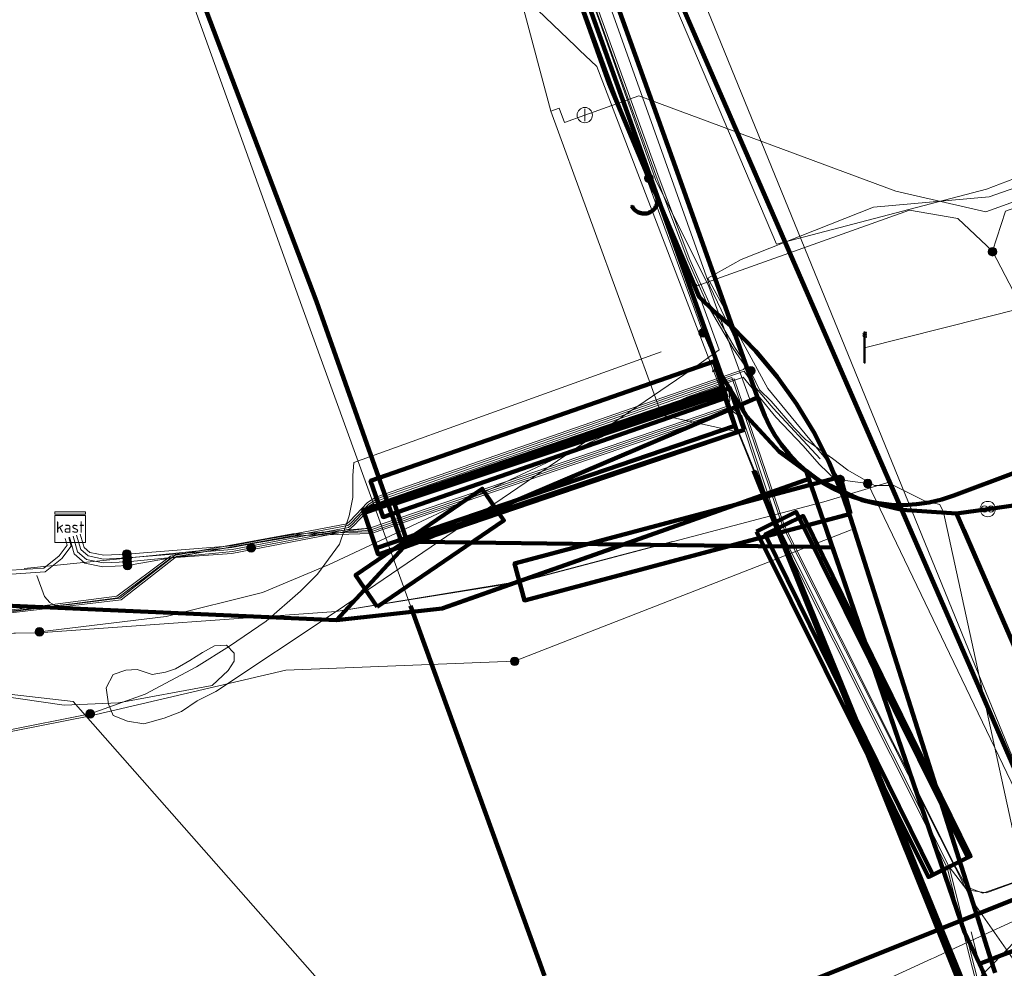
# Model space of a CAD drawing. Extents: x 152558 to 154479, y 462974 to 463683.
# Tile 552 of 638: x 154171 to 154196, y 463344 to 463369. Entities that reach past the tile are written whole.
import ezdxf
from ezdxf.enums import TextEntityAlignment as Align
from ezdxf.lldxf.tags import DXFTag

# ---------------------------------------------------------------- set-up
doc = ezdxf.new("R2010")
doc.units = 0
doc.header["$LTSCALE"] = 0.2
doc.layers.get('0').update_dxf_attribs({"linetype": 'CONTINUOUS'})
for name, color, linetype, lineweight in [('B-RO-KL-DATA_COAXIAAL_17_ZIGGO BV-G', 90, 'KL-DATA-N', 18), ('B-RO-KL-DATA_COAXIAAL_7_ZIGGO BV-G', 90, 'KL-DATA-N', 18), ('B-RO-KL-DATA_DUCT_ZIGGO BV-G', 90, 'CONTINUOUS', 100), ('B-RO-KL-DATA_HULPSTUK_KPN BV-S', 90, 'CONTINUOUS', 25), ('B-RO-KL-DATA_HULPSTUK_ZIGGO BV-S', 90, 'CONTINUOUS', 25), ('B-RO-KL-DATA_KABELBED_KPN BV-G', 90, 'CONTINUOUS', 100), ('B-RO-KL-DATA_KABELBED_ZIGGO BV-G', 90, 'CONTINUOUS', 100), ('B-RO-KL-DATA_MANTELBUIS_110_ZIGGO BV-G', 90, 'CONTINUOUS', 100), ('B-RO-KL-DATA_MANTELBUIS_ASBESTCEMENT_1.25_KPN BV-G', 90, 'CONTINUOUS', 100), ('B-RO-KL-DATA_MANTELBUIS_BETON_2_KPN BV-G', 90, 'CONTINUOUS', 100), ('B-RO-KL-DATA_MANTELBUIS_PVC_1_KPN BV-G', 90, 'CONTINUOUS', 100), ('B-RO-KL-DATA_MANTELBUIS_STAAL_1.25_KPN BV-G', 90, 'CONTINUOUS', 100), ('B-RO-KL-DATA_MANTELBUIS_STAAL_KPN BV-G', 90, 'CONTINUOUS', 100), ('B-RO-KL-DATA_MANTELBUIS_ZIGGO BV-G', 90, 'CONTINUOUS', 100), ('B-RO-KL-DATA_REGGEFIBER OPERATOR BV-G', 90, 'KL-DATA-N', 18), ('B-RO-KL-DATA_STEDIN NETBEHEER BV-G', 90, 'KL-DATA-N', 18), ('B-RO-KL-DATA_T MOBILE NETHERLANDS BV-G', 90, 'KL-DATA-N', 18), ('B-RO-KL-ET_LS_230 V_GEMEENTE AMERSFOORT-G', 190, 'KL-LS-N', 18), ('B-RO-KL-ET_LS_400 V_STEDIN NETBEHEER BV-G', 190, 'KL-LS-N', 18), ('B-RO-KL-ET_LS_GEMEENTE AMERSFOORT-S', 190, 'CONTINUOUS', 25), ('B-RO-KL-ET_LS_HULPSTUK_GEMEENTE AMERSFOORT-S', 190, 'CONTINUOUS', 25), ('B-RO-KL-ET_LS_HULPSTUK_STEDIN NETBEHEER BV-S', 190, 'CONTINUOUS', 25), ('B-RO-KL-ET_LS_MANTELBUIS_PE_160_STEDIN NETBEHEER BV-G', 190, 'CONTINUOUS', 100), ('B-RO-KL-ET_LS_MANTELBUIS_PVC_125_STEDIN NETBEHEER BV-G', 190, 'CONTINUOUS', 100), ('B-RO-KL-ET_LS_MANTELBUIS_STEDIN NETBEHEER BV-G', 190, 'CONTINUOUS', 100), ('B-RO-KL-ET_MS_10 KV_STEDIN NETBEHEER BV-G', 130, 'KL-MS-N', 18), ('B-RO-KL-ET_MS_MANTELBUIS_PE_160_STEDIN NETBEHEER BV-G', 130, 'CONTINUOUS', 100), ('B-RO-KL-ET_MS_MANTELBUIS_PVC_125_STEDIN NETBEHEER BV-G', 130, 'CONTINUOUS', 100), ('B-RO-KL-ET_MS_MANTELBUIS_STEDIN NETBEHEER BV-G', 130, 'CONTINUOUS', 100), ('B-RO-KL-GAS_LD_HULPSTUK_STEDIN NETBEHEER BV-S', 50, 'CONTINUOUS', 25), ('B-RO-KL-GAS_LD_MANTELBUIS_PE_STEDIN NETBEHEER BV-G', 50, 'CONTINUOUS', 100), ('B-RO-KL-GAS_LD_PE_40_0.1 BAR_STEDIN NETBEHEER BV-G', 50, 'KL-GAS-LD-N', 18), ('B-RO-KL-GAS_LD_PVC_110_0.1 BAR_STEDIN NETBEHEER BV-G', 50, 'KL-GAS-LD-N', 18), ('B-RO-KL-WATER_100_VITENS-G', 170, 'KL-WATER-N', 18), ('B-RO-KL-WATER_110_VITENS-G', 170, 'KL-WATER-N', 18), ('B-RO-KL-WATER_160_VITENS-G', 170, 'KL-WATER-N', 18), ('B-RO-KL-WATER_300_VITENS-G', 170, 'KL-WATER-N', 18), ('B-RO-KL-WATER_HULPSTUK_VITENS-S', 170, 'CONTINUOUS', 25), ('B-RO-KL-WATER_MANTELBUIS_VITENS-G', 170, 'CONTINUOUS', 100), ('B-RO-OG-INFO_REGGEFIBER OPERATOR BV-G', 7, 'CONTINUOUS', 18), ('B-RO-OG-INFO_ZIGGO BV-G', 7, 'CONTINUOUS', 18)]:
    doc.layers.add(name, color=color, linetype=linetype, lineweight=lineweight)
doc.styles.add('NLCS-ISO', font='NLCS-ISO.ttf')
tags = doc.linetypes.add('KL-DATA-N', pattern='A,4,-1,[101,NLCS.SHX,S=0.5,R=0,X=0,Y=0],-1,4,-1,["D",Standard,S=1,R=0,X=-0.25,Y=-0.5],-1.5', length=12.5).pattern_tags.tags
tags[18] = DXFTag(74, 10)
tags = doc.linetypes.add('KL-GAS-LD-N', pattern='A,4,-1,[69,NLCS.SHX,S=0.5,R=0,X=0,Y=0],-1,4,-1,["L",Standard,S=1,R=0,X=0.25,Y=-0.5],-2', length=13).pattern_tags.tags
tags[18] = DXFTag(74, 10)
tags = doc.linetypes.add('KL-LS-N', pattern='A,4,-1,[103,NLCS.SHX,S=0.75,R=0,X=0,Y=0],-1,4,-1,["L",Standard,S=1,R=0,X=0,Y=-0.5],-2', length=13).pattern_tags.tags
tags[18] = DXFTag(74, 10)
tags = doc.linetypes.add('KL-MS-N', pattern='A,4,-1,[103,NLCS.SHX,S=0.75,R=0,X=0,Y=0],-1,4,-1,["M",Standard,S=1,R=0,X=0,Y=-0.5],-2', length=13).pattern_tags.tags
tags[18] = DXFTag(74, 10)
doc.linetypes.add('KL-WATER-N', pattern='A,7,-0.5,[168,NLCS.SHX,S=0.75,R=0,X=0.75,Y=0],-2', length=9.5)

# ---------------------------------------------------------------- blocks, each defined once
blk = doc.blocks.new('SKL-WTB_HULP_AFSLUITER-SO')
at = {"color": 0, "linetype": 'ByBlock', "lineweight": 18}
blk.add_lwpolyline([(0, 0.8), (0, -0.8)], dxfattribs=at)
blk.add_circle((0, 0), 1, dxfattribs=at)
at = {"color": 0, "linetype": 'ByBlock', "lineweight": 18, "style": 'NLCS-ISO', "flags": 1}
for tag, p in [('TYPE', (1.5, 0)), ('LABEL', (1.5, -1.5)), ('OMSCHRIJVING', (1.5, -3))]:
    blk.add_attdef(tag, p, '', height=1, dxfattribs=at)
blk = doc.blocks.new('SKL-WTB_HULP_MOF-SO')
at = {"linetype": 'ByBlock', "lineweight": 18}
h = blk.add_hatch(color=0, dxfattribs=at)
h.dxf.hatch_style = 1
h.paths.add_polyline_path([(-0.5625, 0, 1), (0.5625, 0, 1)])
at = {"color": 0, "linetype": 'ByBlock', "lineweight": 18}
blk.add_circle((0, 0), 0.5625, dxfattribs=at)
at = {"color": 0, "linetype": 'ByBlock', "lineweight": 18, "style": 'NLCS-ISO', "flags": 1}
for tag, p in [('TYPE', (1.5, 0)), ('LABEL', (1.5, -1.5)), ('OMSCHRIJVING', (1.5, -3))]:
    blk.add_attdef(tag, p, '', height=1, dxfattribs=at)
blk = doc.blocks.new('SKL-WTB_HULP_KAST-SO')
at = {"color": 0, "linetype": 'ByBlock', "lineweight": 18}
for points in [[(-2, 2), (2, 2), (2, 1.68), (-2, 1.68)], [(-2, 1.52), (2, 1.52), (2, -2), (-2, -2)]]:
    blk.add_lwpolyline(points, close=True, dxfattribs=at)
at = {"color": 0, "linetype": 'ByBlock', "lineweight": 18, "style": 'NLCS-ISO'}
blk.add_text('kast', height=1.5, dxfattribs=at).set_placement((0, 0), align=Align.MIDDLE_CENTER)
at = {"color": 0, "linetype": 'ByBlock', "lineweight": 18, "style": 'NLCS-ISO', "flags": 1}
for tag, p in [('TYPE', (2.5, 0)), ('LABEL', (2.5, -1.5)), ('OMSCHRIJVING', (2.5, -3))]:
    blk.add_attdef(tag, p, '', height=1, dxfattribs=at)
blk = doc.blocks.new('SKL-WTB_HULP_OVERLENGTE-SO')
at = {"color": 0, "linetype": 'ByBlock', "lineweight": 18}
for centre, radius in [((0, 0), 1), ((-0.42, 0), 0.417), ((0.42, 0), 0.417)]:
    blk.add_circle(centre, radius, dxfattribs=at)
at = {"color": 0, "linetype": 'ByBlock', "lineweight": 18, "style": 'NLCS-ISO', "flags": 1}
for tag, p in [('TYPE', (1.5, 0)), ('LABEL', (1.5, -1.5)), ('OMSCHRIJVING', (1.5, -3))]:
    blk.add_attdef(tag, p, '', height=1, dxfattribs=at)
blk = doc.blocks.new('SKL-WTB_HULP_OVERIG-SO')
at = {"color": 0, "linetype": 'ByBlock', "lineweight": 18}
for points in [[(-0.14, 0.14), (0.14, -0.14)], [(0.14, 0.14), (-0.14, -0.14)]]:
    blk.add_lwpolyline(points, dxfattribs=at)
at = {"color": 0, "linetype": 'ByBlock', "lineweight": 18, "style": 'NLCS-ISO', "flags": 1}
for tag, p in [('TYPE', (1.5, 0)), ('LABEL', (1.5, -1.5)), ('OMSCHRIJVING', (1.5, -3))]:
    blk.add_attdef(tag, p, '', height=1, dxfattribs=at)
blk = doc.blocks.new('SKL-ET_LS_MAST-SO')
for p, q in [((-0.05, 2.07), (0.05, 2.07)), ((-0.05, -2), (0.05, -2))]:
    blk.add_line(p, q)
for points in [[(-0.18, 1.76), (-0.22, 1.76), (-0.22, 1.84), (-0.18, 1.84), (-0.18, 1.79)], [(-0.18, 1.49), (-0.22, 1.49), (-0.22, 1.57), (-0.18, 1.57), (-0.18, 1.52)], [(-0.18, 1.79), (-0.05, 1.79)], [(-0.18, 1.76), (-0.05, 1.76)], [(-0.18, 1.52), (-0.05, 1.52)], [(-0.18, 1.49), (-0.05, 1.49)], [(-0.05, -2), (-0.05, 2.07)], [(0.05, -2), (0.05, 2.07)], [(0.18, 1.92), (0.05, 1.92)], [(0.18, 1.89), (0.05, 1.89)], [(0.18, 1.66), (0.05, 1.66)], [(0.18, 1.63), (0.05, 1.63)], [(0.18, 1.39), (0.05, 1.39)], [(0.18, 1.36), (0.05, 1.36)], [(0.18, 1.89), (0.22, 1.89), (0.22, 1.97), (0.18, 1.97), (0.18, 1.92)], [(0.18, 1.63), (0.22, 1.63), (0.22, 1.71), (0.18, 1.71), (0.18, 1.66)], [(0.18, 1.36), (0.22, 1.36), (0.22, 1.44), (0.18, 1.44), (0.18, 1.39)]]:
    blk.add_lwpolyline(points)

msp = doc.modelspace()

# ---------------------------------------------------------------- linework, layer by layer
at = {"layer": 'B-RO-KL-DATA_COAXIAAL_17_ZIGGO BV-G', "flags": 128}
for points in [[(154141.533, 463496.126), (154141.225, 463496.015), (154140.754, 463495.844), (154140.574, 463495.779), (154140.283, 463495.674), (154139.812, 463495.503), (154139.781, 463495.492), (154140.144, 463494.51), (154141.065, 463492.022), (154146.476, 463477.391), (154158.104, 463445.358), (154159.675, 463441.612), (154161.06, 463437.753), (154160.306, 463437.483), (154162.33, 463431.835), (154163.083, 463432.105), (154166.036, 463423.864), (154167.126, 463420.821), (154180.949, 463382.243), (154183.464, 463375.226), (154188.256, 463361.852), (154189.107, 463359.477), (154189.761, 463358.407), (154190.612, 463357.486), (154191.626, 463356.747), (154192.566, 463356.312), (154192.764, 463356.22), (154193.806, 463355.967), (154193.983, 463355.924), (154195.237, 463355.872), (154195.425, 463355.438), (154198.995, 463347.216), (154199.185, 463346.777), (154197.953, 463346.282), (154197.803, 463346.222), (154197.316, 463346.027), (154184.918, 463341.057), (154180.824, 463338.858), (154172.796, 463336.491), (154171.715, 463335.951), (154170.981, 463335.584), (154169.681, 463334.934), (154168.416, 463334.083), (154167.746, 463333.633), (154167.455, 463333.103), (154167.402, 463333.006), (154167.318, 463332.853), (154167.079, 463332.418), (154166.84, 463331.982), (154167.495, 463331.589), (154167.996, 463331.289), (154168.335, 463331.085), (154168.284, 463330.999)], [(154168.284, 463330.999), (154168.335, 463331.085), (154167.996, 463331.289), (154167.495, 463331.589), (154166.84, 463331.982), (154166.903, 463332.224), (154167.523, 463334.595), (154168.413, 463334.85), (154170.981, 463335.584), (154172.715, 463336.08), (154193.844, 463342.123), (154196.148, 463343.087), (154196.746, 463343.396), (154197.377, 463344.051), (154197.868, 463344.561), (154198.379, 463345.204), (154197.953, 463346.282), (154197.297, 463347.944), (154193.806, 463355.967), (154185.073, 463376.037), (154183.778, 463379.013), (154183.052, 463380.452), (154180.949, 463382.243), (154167.126, 463420.821), (154166.036, 463423.864), (154163.083, 463432.105), (154161.06, 463437.753), (154159.675, 463441.612), (154158.104, 463445.358), (154146.476, 463477.391), (154141.065, 463492.022), (154140.144, 463494.51), (154140.664, 463494.696), (154141.072, 463494.842), (154141.89, 463495.137)], [(154218.302, 463353.028), (154217.934, 463353.99), (154205.482, 463349.228), (154201.368, 463347.654), (154199.185, 463346.777), (154197.953, 463346.282), (154197.803, 463346.222), (154197.316, 463346.027), (154184.918, 463341.057), (154180.824, 463338.858), (154172.796, 463336.491), (154171.715, 463335.951), (154170.981, 463335.584), (154169.681, 463334.934), (154168.416, 463334.083), (154167.746, 463333.633), (154167.455, 463333.103), (154167.402, 463333.006), (154167.318, 463332.853), (154167.079, 463332.418), (154166.84, 463331.982), (154167.495, 463331.589), (154167.594, 463331.754)]]:
    msp.add_lwpolyline(points, dxfattribs=at)
at = {"layer": 'B-RO-KL-DATA_COAXIAAL_7_ZIGGO BV-G', "flags": 128}
for points in [[(154169.239, 463421.509), (154167.126, 463420.821), (154180.949, 463382.243), (154183.464, 463375.226), (154188.256, 463361.852), (154189.107, 463359.477), (154189.761, 463358.407), (154190.612, 463357.486), (154191.626, 463356.747), (154192.566, 463356.312), (154192.764, 463356.22), (154193.806, 463355.967), (154193.983, 463355.924), (154195.237, 463355.872), (154196.051, 463355.985), (154197.393, 463356.172), (154201.69, 463357.842), (154203.892, 463358.698), (154206.788, 463359.824), (154203.663, 463367.863)], [(154169.239, 463421.509), (154167.126, 463420.821), (154180.949, 463382.243), (154183.464, 463375.226), (154188.256, 463361.852), (154189.107, 463359.477), (154189.761, 463358.407), (154190.612, 463357.486), (154191.626, 463356.747), (154192.566, 463356.312), (154192.764, 463356.22), (154193.806, 463355.967), (154193.983, 463355.924), (154195.237, 463355.872), (154196.051, 463355.985), (154197.393, 463356.172), (154201.69, 463357.842), (154203.892, 463358.698), (154206.788, 463359.824), (154203.663, 463367.863)], [(154169.239, 463421.509), (154167.126, 463420.821), (154180.949, 463382.243), (154183.464, 463375.226), (154188.256, 463361.852), (154189.107, 463359.477), (154189.761, 463358.407), (154190.612, 463357.486), (154191.626, 463356.747), (154192.566, 463356.312), (154192.764, 463356.22), (154193.806, 463355.967), (154193.983, 463355.924), (154195.237, 463355.872), (154196.051, 463355.985), (154197.393, 463356.172), (154201.69, 463357.842), (154203.892, 463358.698), (154206.788, 463359.824), (154203.663, 463367.863)], [(154169.239, 463421.509), (154167.126, 463420.821), (154180.949, 463382.243), (154183.464, 463375.226), (154188.256, 463361.852), (154189.107, 463359.477), (154189.761, 463358.407), (154190.612, 463357.486), (154191.626, 463356.747), (154192.566, 463356.312), (154192.764, 463356.22), (154193.806, 463355.967), (154193.983, 463355.924), (154195.237, 463355.872), (154196.051, 463355.985), (154197.393, 463356.172), (154201.69, 463357.842), (154203.892, 463358.698), (154206.788, 463359.824), (154203.663, 463367.863)], [(154169.239, 463421.509), (154167.126, 463420.821), (154180.949, 463382.243), (154183.464, 463375.226), (154188.256, 463361.852), (154189.107, 463359.477), (154189.761, 463358.407), (154190.612, 463357.486), (154191.626, 463356.747), (154192.566, 463356.312), (154192.764, 463356.22), (154193.806, 463355.967), (154193.983, 463355.924), (154195.237, 463355.872), (154196.051, 463355.985), (154197.393, 463356.172), (154201.69, 463357.842), (154203.892, 463358.698), (154206.788, 463359.824), (154203.663, 463367.863)], [(154200.87, 463359.506), (154201.69, 463357.842), (154197.393, 463356.172), (154196.051, 463355.985), (154195.237, 463355.872), (154195.425, 463355.438), (154198.995, 463347.216), (154199.185, 463346.777), (154201.368, 463347.654), (154205.482, 463349.228), (154217.934, 463353.99), (154218.302, 463353.028)]]:
    msp.add_lwpolyline(points, dxfattribs=at)
at = {"layer": 'B-RO-KL-DATA_DUCT_ZIGGO BV-G', "flags": 128}
for points in [[(154166.84, 463331.982), (154166.903, 463332.224), (154167.523, 463334.595), (154168.413, 463334.85), (154170.981, 463335.584), (154172.715, 463336.08), (154193.844, 463342.123), (154196.746, 463343.396), (154197.868, 463344.561), (154198.379, 463345.204), (154197.953, 463346.282), (154197.297, 463347.944), (154193.806, 463355.967), (154185.073, 463376.037), (154183.778, 463379.013), (154183.052, 463380.452), (154180.949, 463382.243), (154167.126, 463420.821), (154166.036, 463423.864), (154163.083, 463432.105), (154161.06, 463437.753), (154159.675, 463441.612), (154158.104, 463445.358), (154146.476, 463477.391)], [(154146.476, 463477.391), (154158.104, 463445.358), (154159.675, 463441.612), (154161.06, 463437.753), (154163.083, 463432.105), (154166.036, 463423.864), (154167.126, 463420.821), (154180.949, 463382.243), (154183.052, 463380.452), (154183.778, 463379.013), (154185.073, 463376.037), (154193.806, 463355.967), (154197.297, 463347.944), (154197.953, 463346.282), (154198.379, 463345.204), (154197.868, 463344.561), (154196.746, 463343.396), (154193.844, 463342.123), (154172.715, 463336.08), (154170.981, 463335.584), (154168.413, 463334.85), (154167.523, 463334.595), (154166.903, 463332.224)], [(154197.297, 463347.944), (154183.778, 463379.013)], [(154217.934, 463353.99), (154205.482, 463349.228), (154201.368, 463347.654), (154199.185, 463346.777), (154197.953, 463346.282), (154184.918, 463341.057), (154180.824, 463338.858), (154172.796, 463336.491), (154171.715, 463335.951), (154168.811, 463335.576), (154167.181, 463335.385), (154160.381, 463335.067), (154153.347, 463335.311), (154146.358, 463336.128), (154144.954, 463336.55), (154135.788, 463340.319), (154101.477, 463354.426)], [(154166.058, 463330.556), (154166.153, 463330.729), (154166.421, 463331.217), (154166.541, 463331.436), (154166.649, 463331.633), (154166.661, 463331.655), (154166.781, 463331.874), (154166.84, 463331.982), (154167.746, 463333.633), (154169.681, 463334.934), (154170.981, 463335.584), (154171.715, 463335.951), (154172.796, 463336.491), (154180.824, 463338.858), (154184.918, 463341.057), (154197.953, 463346.282), (154199.185, 463346.777), (154201.368, 463347.654), (154205.482, 463349.228), (154217.934, 463353.99)], [(154166.058, 463330.556), (154166.153, 463330.729), (154166.421, 463331.217), (154166.541, 463331.436), (154166.649, 463331.633), (154166.661, 463331.655), (154166.781, 463331.874), (154166.84, 463331.982), (154167.746, 463333.633), (154169.681, 463334.934), (154170.981, 463335.584), (154171.715, 463335.951), (154172.796, 463336.491), (154180.824, 463338.858), (154184.918, 463341.057), (154197.953, 463346.282), (154199.185, 463346.777), (154201.368, 463347.654), (154205.482, 463349.228), (154217.934, 463353.99)], [(154170.039, 463329.417), (154168.018, 463330.552), (154168.284, 463330.999), (154168.335, 463331.085), (154167.996, 463331.289), (154167.495, 463331.589), (154166.84, 463331.982), (154167.746, 463333.633), (154169.681, 463334.934), (154170.981, 463335.584), (154171.715, 463335.951), (154172.796, 463336.491), (154180.824, 463338.858), (154184.918, 463341.057), (154197.953, 463346.282), (154199.185, 463346.777), (154201.368, 463347.654), (154205.482, 463349.228), (154217.934, 463353.99)], [(154170.039, 463329.417), (154168.018, 463330.552), (154168.284, 463330.999), (154168.335, 463331.085), (154167.996, 463331.289), (154167.495, 463331.589), (154166.84, 463331.982), (154167.746, 463333.633), (154169.681, 463334.934), (154170.981, 463335.584), (154171.715, 463335.951), (154172.796, 463336.491), (154180.824, 463338.858), (154184.918, 463341.057), (154197.953, 463346.282), (154199.185, 463346.777), (154201.368, 463347.654), (154205.482, 463349.228), (154217.934, 463353.99)], [(154217.934, 463353.99), (154205.482, 463349.228), (154201.368, 463347.654), (154199.185, 463346.777), (154197.953, 463346.282), (154184.918, 463341.057), (154180.824, 463338.858), (154172.796, 463336.491), (154171.715, 463335.951), (154170.981, 463335.584), (154169.681, 463334.934)]]:
    msp.add_lwpolyline(points, dxfattribs=at)
at = {"layer": 'B-RO-KL-DATA_KABELBED_KPN BV-G', "flags": 128}
for points in [[(154187.36, 463364.268), (154186.172, 463367.084), (154184.834, 463370.848), (154164.317, 463428.616), (154163.484, 463430.96)], [(154190.048, 463358.895), (154189.394, 463360.73), (154187.948, 463364.787), (154185.313, 463372.138), (154182.32, 463380.493), (154169.028, 463417.587), (154168.083, 463420.223)], [(154172.677, 463376.876), (154178.537, 463361.401), (154180.805, 463354.98)], [(154187.36, 463364.268), (154187.377, 463364.246), (154187.391, 463364.222), (154187.404, 463364.197), (154187.415, 463364.171), (154187.424, 463364.145), (154187.431, 463364.118), (154187.435, 463364.09), (154187.438, 463364.06), (154187.437, 463364.029), (154187.434, 463363.998), (154187.429, 463363.968), (154187.42, 463363.938), (154187.41, 463363.91), (154187.396, 463363.882), (154187.381, 463363.856), (154187.363, 463363.831), (154187.343, 463363.807), (154187.321, 463363.786), (154187.297, 463363.766), (154187.272, 463363.749), (154187.245, 463363.734), (154187.217, 463363.721), (154187.188, 463363.711), (154187.159, 463363.703), (154187.128, 463363.698), (154187.098, 463363.696), (154187.067, 463363.696), (154187.037, 463363.699), (154187.006, 463363.705), (154186.977, 463363.713), (154186.948, 463363.724), (154186.92, 463363.737), (154186.894, 463363.752), (154186.869, 463363.77), (154186.845, 463363.79), (154186.824, 463363.812), (154186.804, 463363.836), (154186.787, 463363.861), (154186.772, 463363.888)], [(154192.476, 463355.728), (154192.467, 463355.757), (154192.243, 463356.411), (154191.907, 463357.213), (154191.513, 463357.988), (154191.061, 463358.731), (154190.556, 463359.438), (154189.999, 463360.106), (154189.394, 463360.73), (154189.353, 463360.769), (154188.923, 463361.13), (154188.52, 463361.521), (154187.435, 463364.09), (154187.36, 463364.268)], [(154181.214, 463355.13), (154189.322, 463358.586), (154190.048, 463358.895)], [(154190.048, 463358.895), (154190.128, 463358.676), (154190.233, 463358.414), (154190.356, 463358.16), (154190.496, 463357.915), (154190.672, 463357.658), (154190.867, 463357.416), (154191.081, 463357.191), (154191.312, 463356.983)], [(154181.215, 463355.13), (154189.322, 463358.586)], [(154191.312, 463356.983), (154191.529, 463356.816), (154191.758, 463356.664), (154191.996, 463356.529), (154192.243, 463356.411), (154192.554, 463356.292), (154192.874, 463356.199), (154193.2, 463356.134), (154193.531, 463356.097), (154193.864, 463356.088), (154194.196, 463356.108), (154194.525, 463356.156), (154194.85, 463356.233), (154195.166, 463356.336), (154198.423, 463357.556)], [(154191.385, 463356.77), (154191.312, 463356.983)], [(154191.384, 463356.77), (154191.141, 463356.683), (154190.132, 463356.327), (154186.545, 463355.06), (154181.815, 463353.389), (154179.061, 463353.086)], [(154191.999, 463354.983), (154191.843, 463355.438), (154191.385, 463356.77)], [(154181.836, 463353.396), (154186.545, 463355.06), (154190.132, 463356.327)], [(154192.467, 463355.757), (154195.842, 463345.14)], [(154195.842, 463345.14), (154192.476, 463355.728)], [(154191.843, 463355.442), (154195.448, 463344.935)], [(154180.805, 463354.98), (154181.214, 463355.13)], [(154181.214, 463355.13), (154186.545, 463355.06), (154191.459, 463354.995), (154191.551, 463354.993), (154191.999, 463354.983)], [(154191.459, 463354.995), (154186.545, 463355.06), (154181.215, 463355.13)], [(154180.805, 463354.98), (154179.061, 463353.086)], [(154191.999, 463354.983), (154195.448, 463344.935), (154195.832, 463344.112)], [(154155.08, 463353.886), (154157.414, 463353.767), (154164.491, 463353.52), (154169.223, 463353.52), (154179.061, 463353.086)], [(154198.828, 463345.255), (154198.602, 463345.169), (154196.238, 463344.267), (154196.132, 463344.226), (154195.832, 463344.112)], [(154195.842, 463345.14), (154196.132, 463344.226), (154196.242, 463343.879)], [(154195.832, 463344.112), (154195.998, 463343.756), (154196.188, 463343.352), (154196.385, 463342.93), (154196.884, 463341.864), (154196.886, 463341.859), (154197.35, 463340.644), (154197.47, 463340.328)]]:
    msp.add_lwpolyline(points, dxfattribs=at)
at = {"layer": 'B-RO-KL-DATA_KABELBED_ZIGGO BV-G', "flags": 128}
for points in [[(154185.073, 463376.037), (154193.806, 463355.967)], [(154193.806, 463355.967), (154192.764, 463356.22), (154191.626, 463356.747), (154190.612, 463357.486), (154189.761, 463358.407), (154189.107, 463359.477), (154183.464, 463375.226)], [(154201.69, 463357.842), (154197.393, 463356.172), (154196.051, 463355.985)], [(154193.806, 463355.967), (154197.297, 463347.944), (154197.953, 463346.282)], [(154195.237, 463355.872), (154193.806, 463355.967)], [(154196.051, 463355.985), (154195.237, 463355.872)], [(154199.185, 463346.777), (154195.237, 463355.872)], [(154197.953, 463346.282), (154184.918, 463341.057), (154180.824, 463338.858), (154172.796, 463336.491), (154171.715, 463335.951)]]:
    msp.add_lwpolyline(points, dxfattribs=at)
at = {"layer": 'B-RO-KL-DATA_MANTELBUIS_110_ZIGGO BV-G', "flags": 128}
msp.add_lwpolyline([(154197.297, 463347.944), (154183.778, 463379.013)], dxfattribs=at)
at = {"layer": 'B-RO-KL-DATA_MANTELBUIS_ASBESTCEMENT_1.25_KPN BV-G', "flags": 128}
for points in [[(154181.215, 463355.13), (154189.322, 463358.586)], [(154192.467, 463355.757), (154195.842, 463345.14)], [(154191.843, 463355.442), (154195.448, 463344.935)]]:
    msp.add_lwpolyline(points, dxfattribs=at)
at = {"layer": 'B-RO-KL-DATA_MANTELBUIS_BETON_2_KPN BV-G', "flags": 128}
for points in [[(154181.836, 463353.396), (154186.545, 463355.06), (154190.132, 463356.327)], [(154191.459, 463354.995), (154186.545, 463355.06), (154181.215, 463355.13)], [(154191.459, 463354.995), (154186.545, 463355.06), (154181.215, 463355.13)], [(154191.459, 463354.995), (154186.545, 463355.06), (154181.215, 463355.13)], [(154191.459, 463354.995), (154186.545, 463355.06), (154181.215, 463355.13)], [(154191.459, 463354.995), (154186.545, 463355.06), (154181.215, 463355.13)], [(154191.459, 463354.995), (154186.545, 463355.06), (154181.215, 463355.13)]]:
    msp.add_lwpolyline(points, dxfattribs=at)
at = {"layer": 'B-RO-KL-DATA_MANTELBUIS_PVC_1_KPN BV-G', "flags": 128}
msp.add_lwpolyline([(154191.843, 463355.442), (154195.448, 463344.935)], dxfattribs=at)
msp.add_lwpolyline([(154191.843, 463355.442), (154195.448, 463344.935)], dxfattribs=at)
at = {"layer": 'B-RO-KL-DATA_MANTELBUIS_STAAL_1.25_KPN BV-G', "flags": 128}
for points in [[(154192.467, 463355.757), (154195.842, 463345.14)], [(154192.467, 463355.757), (154195.842, 463345.14)], [(154191.843, 463355.442), (154195.448, 463344.935)], [(154191.843, 463355.442), (154195.448, 463344.935)], [(154191.843, 463355.442), (154195.448, 463344.935)]]:
    msp.add_lwpolyline(points, dxfattribs=at)
at = {"layer": 'B-RO-KL-DATA_MANTELBUIS_STAAL_KPN BV-G', "flags": 128}
msp.add_lwpolyline([(154191.843, 463355.442), (154195.448, 463344.935)], dxfattribs=at)
msp.add_lwpolyline([(154191.843, 463355.442), (154195.448, 463344.935)], dxfattribs=at)
at = {"layer": 'B-RO-KL-DATA_MANTELBUIS_ZIGGO BV-G', "flags": 128}
for points in [[(154198.995, 463347.216), (154195.425, 463355.438)], [(154197.316, 463346.027), (154184.918, 463341.057)]]:
    msp.add_lwpolyline(points, dxfattribs=at)
at = {"layer": 'B-RO-KL-DATA_REGGEFIBER OPERATOR BV-G', "flags": 128}
for points in [[(154182.149, 463382.677), (154190.544, 463362.896), (154196.022, 463364.336), (154196.932, 463364.679), (154206.083, 463368.134), (154214.31, 463371.144), (154216.538, 463371.944), (154224.474, 463374.741), (154238.099, 463379.422), (154241.668, 463380.62), (154243.219, 463380.65), (154247.606, 463382.165), (154251.109, 463383.644)], [(154182.149, 463382.677), (154183.427, 463382.061), (154184.305, 463379.892), (154197.558, 463347.394), (154198.181, 463346.552), (154199.7, 463346.547), (154201.303, 463347.06), (154203.01, 463347.884), (154227.434, 463357.162), (154230.088, 463358.166), (154235.256, 463360.11), (154242.693, 463362.668), (154244.331, 463363.396), (154251.902, 463366.221), (154252.027, 463366.32), (154272.44, 463373.765), (154287.394, 463379.091), (154291.524, 463380.043), (154294.472, 463379.87), (154297.534, 463378.889), (154300.288, 463376.671), (154302.207, 463373.228)]]:
    msp.add_lwpolyline(points, dxfattribs=at)
at = {"layer": 'B-RO-KL-DATA_STEDIN NETBEHEER BV-G', "flags": 128}
for points in [[(154324.094, 463304.094), (154321.252, 463303.108), (154291.47, 463290.369), (154289.397, 463288.853), (154250.481, 463272.359), (154245.105, 463272.772), (154241.505, 463275.298), (154240.542, 463276.27), (154208.083, 463314.583), (154205.317, 463318.226), (154202.659, 463323.405), (154197.017, 463338.793), (154195.041, 463346.643), (154190.606, 463355.495), (154189.632, 463358.421), (154189.288, 463358.682), (154179.918, 463355.485), (154177.95, 463355.32), (154174.864, 463354.791), (154173.42, 463353.66), (154166.941, 463352.898), (154158.967, 463353.012), (154158.061, 463352.733)], [(154242.874, 463274.277), (154241.473, 463275.26), (154240.505, 463276.236), (154208.044, 463314.552), (154205.275, 463318.199), (154202.613, 463323.385), (154196.969, 463338.778), (154194.994, 463346.625), (154190.56, 463355.476), (154189.589, 463358.391), (154189.279, 463358.626), (154179.928, 463355.436), (154177.956, 463355.27), (154174.885, 463354.744), (154173.44, 463353.612), (154166.944, 463352.848), (154158.974, 463352.962), (154158.127, 463352.701)], [(154193.481, 463356.69), (154191.778, 463356.175), (154183.834, 463354.079), (154179.052, 463353.312), (154171.283, 463352.751), (154165.241, 463352.669), (154159.772, 463352.559), (154159.005, 463352.612)], [(154232.427, 463285.344), (154227.996, 463290.506), (154219.583, 463300.23), (154211.329, 463309.91), (154206.254, 463315.642), (154203.979, 463319.243), (154201.588, 463324.778), (154199.55, 463329.924), (154199.177, 463330.449), (154198.76, 463330.905), (154197.543, 463331.933), (154196.622, 463332.592), (154187.773, 463337.279), (154180.744, 463341.244), (154172.188, 463350.961), (154167.927, 463351.444), (154166.379, 463351.314)]]:
    msp.add_lwpolyline(points, dxfattribs=at)
at = {"layer": 'B-RO-KL-DATA_T MOBILE NETHERLANDS BV-G', "flags": 128}
msp.add_lwpolyline([(154117.3, 463505.9), (154123.3, 463509.4), (154128, 463511.1), (154137, 463507.5), (154139.7, 463500), (154140.2, 463498.7), (154140.2, 463495.4), (154158.4, 463445.3), (154157.7, 463442.2), (154159.2, 463438.3), (154161.5, 463431.9), (154162, 463431.6), (154164.5, 463430), (154188.8, 463361.8), (154190.1, 463359.1), (154190.4, 463358.8), (154191, 463358.1), (154191.3, 463357.8), (154192, 463357.3), (154192.4, 463357), (154193.1, 463356.6), (154193.6, 463356.6), (154194.4, 463356.2), (154194.8, 463356.1), (154194.9, 463355.9), (154197.1, 463345.8), (154198.6, 463342.6), (154198.2, 463340.9), (154198.1, 463340), (154198.1, 463338.1), (154198.2, 463337.2), (154198.6, 463335.4), (154202.2, 463325.6), (154206.6, 463316.5), (154208.7, 463313.3), (154227.4, 463291.4), (154240.1, 463276.8), (154244.7, 463272.3), (154246.1, 463272), (154246.8, 463271.9), (154248.2, 463271.8), (154248.9, 463271.8), (154250.3, 463272), (154251.3, 463272.3), (154252, 463272)], dxfattribs=at)
at = {"layer": 'B-RO-KL-ET_LS_230 V_GEMEENTE AMERSFOORT-G', "flags": 128}
for points in [[(154196.176, 463362.717), (154195.275, 463363.567), (154194.014, 463363.782), (154188.47, 463361.811), (154188.23, 463362.111), (154187.93, 463362.837), (154183.406, 463374.205), (154180.204, 463382.256), (154177.382, 463389.397), (154176.241, 463392.269)], [(154196.937, 463361.246), (154196.176, 463362.712), (154196.516, 463363.762), (154216.391, 463370.793), (154247.375, 463381.471), (154251.418, 463384.153)], [(154196.937, 463361.226), (154192.834, 463360.195), (154192.834, 463360.195)], [(154200.909, 463323.644), (154199.258, 463327.07), (154197.277, 463332.504), (154194.835, 463339.494), (154195.075, 463342.962), (154197.177, 463345.123), (154198.618, 463346.595), (154201.18, 463348.396)]]:
    msp.add_lwpolyline(points, dxfattribs=at)
at = {"layer": 'B-RO-KL-ET_LS_400 V_STEDIN NETBEHEER BV-G', "flags": 128}
for points in [[(154134.77, 463419.942), (154137.814, 463423.752), (154135.671, 463425.427), (154132.553, 463428.596), (154129.625, 463431.572), (154130.732, 463436.468), (154133.308, 463447.866), (154155.153, 463456.098), (154158.902, 463445.651), (154159.559, 463441.789), (154163.036, 463432.089), (154187.43, 463364.602), (154188.229, 463362.48), (154188.761, 463361.282), (154189.399, 463360.184), (154189.715, 463359.73), (154189.715, 463359.672), (154189.682, 463359.631), (154180.089, 463356.292), (154179.872, 463356.152), (154179.409, 463355.664), (154179.332, 463355.601), (154176.323, 463355.028), (154173.591, 463354.81)], [(154188.624, 463360.582), (154184.616, 463371.544), (154183.913, 463373.468), (154183.59, 463374.35), (154174.804, 463399.348), (154170.275, 463411.48), (154169.888, 463412.462), (154167.345, 463419.343), (154166.984, 463420.321), (154166.933, 463420.623), (154165.73, 463423.817)], [(154192.203, 463356.744), (154191.776, 463357.357), (154190.31, 463359.135), (154188.748, 463362.008), (154189.617, 463362.497), (154193.069, 463363.866), (154196.091, 463364.132), (154205.607, 463367.466), (154206.169, 463367.663), (154216.26, 463371.199), (154233.668, 463377.101), (154241.39, 463379.719), (154243.239, 463380.346), (154247.28, 463381.716), (154248.863, 463382.941), (154251.057, 463384.638), (154251.17, 463384.926), (154245.895, 463399.719), (154245.661, 463399.683), (154243.555, 463398.917)], [(154260.133, 463387.234), (154265.662, 463372.501), (154265.785, 463371.976), (154265.241, 463371.77), (154261.967, 463370.53), (154260.377, 463369.928), (154234.527, 463360.139), (154227.305, 463357.404), (154199.752, 463347.303), (154195.919, 463345.961), (154195.496, 463346.12), (154195.175, 463346.71), (154190.74, 463355.562), (154189.434, 463359.387), (154180.155, 463356.157), (154179.965, 463356.035), (154179.514, 463355.556), (154179.397, 463355.459), (154176.833, 463354.971)], [(154182.651, 463377.971), (154187.477, 463364.619), (154188.275, 463362.499), (154188.806, 463361.305), (154189.441, 463360.211), (154189.871, 463359.593)], [(154188.624, 463360.582), (154189.305, 463359.015), (154189.325, 463358.837), (154189.288, 463358.682), (154179.918, 463355.485), (154179.434, 463355.423), (154176.333, 463354.826), (154174.747, 463354.711), (154173.606, 463354.51)], [(154172.633, 463350.639), (154174.072, 463351.148), (154175.411, 463351.866), (154176.272, 463352.404), (154177.228, 463353.061), (154178.12, 463353.838), (154178.566, 463354.287), (154179.14, 463355.064), (154179.395, 463355.811), (154179.491, 463356.289), (154179.491, 463356.857), (154179.515, 463357.198), (154187.533, 463360.088)], [(154191.676, 463357.293), (154190.453, 463358.621), (154189.959, 463359.202), (154189.695, 463359.583), (154180.111, 463356.247), (154179.903, 463356.113), (154179.444, 463355.628), (154179.354, 463355.554), (154176.33, 463354.978), (154170.909, 463354.432)], [(154171.311, 463352.781), (154174.614, 463353.181), (154177.131, 463353.809), (154178.849, 463354.527), (154188.197, 463358.907), (154189.671, 463359.423), (154190.525, 463358.381), (154191.234, 463357.63), (154191.652, 463357.155), (154192.099, 463356.73), (154192.203, 463356.744)], [(154197.868, 463342.579), (154195.615, 463345.797), (154190.694, 463355.543), (154189.371, 463359.417), (154180.133, 463356.202), (154179.934, 463356.074), (154179.479, 463355.592), (154179.375, 463355.506), (154176.337, 463354.928), (154173.596, 463354.71)], [(154192.919, 463356.651), (154192.203, 463356.744)], [(154199.798, 463329.838), (154198.676, 463333.11), (154198.349, 463335.925), (154198.341, 463335.993), (154197.991, 463339), (154197.933, 463341.856), (154197.918, 463342.579), (154197.933, 463344.051), (154198.258, 463345.126), (154198.369, 463345.316), (154192.919, 463356.651)], [(154183.709, 463352.009), (154192.484, 463355.443)], [(154170.013, 463354.261), (154170.563, 463354.385), (154171.422, 463354.441), (154171.822, 463354.762), (154172.034, 463355.04), (154171.986, 463355.217)], [(154170.57, 463354.285), (154171.46, 463354.343), (154171.894, 463354.692), (154172.139, 463355.013), (154172.079, 463355.244)], [(154173.606, 463354.51), (154172.969, 463354.48), (154172.493, 463354.575), (154172.214, 463354.811), (154172.098, 463355.25)], [(154173.601, 463354.61), (154172.977, 463354.58), (154172.538, 463354.668), (154172.302, 463354.868), (154172.188, 463355.276)], [(154173.596, 463354.71), (154172.985, 463354.68), (154172.583, 463354.761), (154172.39, 463354.925), (154172.278, 463355.302)], [(154173.591, 463354.81), (154172.992, 463354.781), (154172.628, 463354.854), (154172.477, 463354.982), (154172.376, 463355.33)], [(154137.795, 463354.956), (154139.507, 463354.17), (154143.134, 463352.735), (154144.831, 463352.098), (154147.024, 463351.491), (154149.362, 463350.996), (154156.888, 463350.055), (154162.53, 463349.578), (154168.089, 463349.737), (154172.633, 463350.639)], [(154176.833, 463354.971), (154176.344, 463354.878), (154173.601, 463354.61)], [(154173.904, 463354.043), (154173.42, 463353.66), (154171.887, 463353.464), (154171.707, 463353.475), (154171.583, 463353.542), (154171.446, 463353.697), (154171.247, 463354.247)], [(154141.743, 463353.232), (154143.116, 463352.688), (154144.816, 463352.05), (154147.012, 463351.442), (154149.354, 463350.947), (154156.883, 463350.005), (154162.529, 463349.528), (154168.095, 463349.687), (154172.643, 463350.59), (154177.74, 463351.781), (154183.709, 463352.009)]]:
    msp.add_lwpolyline(points, dxfattribs=at)
at = {"layer": 'B-RO-KL-ET_LS_MANTELBUIS_PE_160_STEDIN NETBEHEER BV-G', "flags": 128}
msp.add_lwpolyline([(154189.236, 463358.894), (154188.908, 463359.838), (154179.948, 463356.72), (154180.276, 463355.776), (154189.236, 463358.894)], dxfattribs=at)
at = {"layer": 'B-RO-KL-ET_LS_MANTELBUIS_PVC_125_STEDIN NETBEHEER BV-G', "flags": 128}
for points in [[(154189.453, 463358.157), (154189.115, 463359.151), (154179.757, 463355.959), (154180.095, 463354.965), (154189.453, 463358.157)], [(154189.516, 463357.992), (154189.184, 463358.988), (154180.57, 463356.124), (154180.902, 463355.128), (154189.516, 463357.992)], [(154192.467, 463355.861), (154192.209, 463356.827), (154183.705, 463354.563), (154183.963, 463353.597), (154192.467, 463355.861)], [(154190.022, 463355.397), (154194.503, 463346.376), (154195.533, 463346.888), (154191.052, 463355.909), (154190.022, 463355.397)], [(154194.615, 463346.434), (154195.603, 463346.92), (154191.234, 463355.805), (154190.246, 463355.319), (154194.615, 463346.434)]]:
    msp.add_lwpolyline(points, dxfattribs=at)
at = {"layer": 'B-RO-KL-ET_LS_MANTELBUIS_STEDIN NETBEHEER BV-G', "flags": 128}
for points in [[(154189.696, 463358.055), (154189.324, 463359.143), (154179.78, 463355.888), (154180.152, 463354.8), (154189.696, 463358.055)], [(154180.121, 463353.435), (154183.427, 463355.687), (154182.865, 463356.513), (154179.559, 463354.261), (154180.121, 463353.435)]]:
    msp.add_lwpolyline(points, dxfattribs=at)
at = {"layer": 'B-RO-KL-ET_MS_10 KV_STEDIN NETBEHEER BV-G', "flags": 128}
for points in [[(154256.165, 463465.209), (154236.425, 463457.987), (154235.399, 463457.275), (154235.436, 463456.258), (154238.99, 463446.827), (154262.347, 463381.797), (154265.897, 463372.031), (154227.502, 463357.508), (154196.018, 463345.966), (154195.507, 463346.046), (154195.041, 463346.643), (154190.606, 463355.495), (154189.632, 463358.421), (154189.337, 463358.54), (154179.966, 463355.343), (154177.916, 463355.284), (154174.747, 463354.711), (154173.352, 463353.666), (154166.961, 463352.833), (154159.029, 463353.001), (154157.163, 463353.495)], [(154135.806, 463355.282), (154136.696, 463355.01), (154137.938, 463357.899), (154141.762, 463356.327), (154144.285, 463355.37), (154146.398, 463354.615), (154150.605, 463353.492), (154157.168, 463353.545), (154159.036, 463353.051), (154166.958, 463352.883), (154173.333, 463353.714), (154174.726, 463354.758), (154177.911, 463355.334), (154179.957, 463355.393), (154189.873, 463358.775), (154188.775, 463361.793), (154187.383, 463364.585), (154185.928, 463368.69), (154185.292, 463370.438)], [(154188.478, 463361.685), (154189.041, 463360.138), (154188.343, 463359.638), (154179.052, 463353.312), (154175.909, 463351.225), (154175.424, 463350.976), (154175.018, 463350.698), (154174.565, 463350.522), (154174.034, 463350.375), (154173.612, 463350.449), (154173.237, 463350.595), (154173.112, 463350.888), (154173.049, 463351.313), (154173.237, 463351.665), (154173.565, 463351.782), (154173.862, 463351.797), (154174.252, 463351.665), (154174.596, 463351.723), (154174.862, 463351.811), (154175.237, 463352.031), (154175.565, 463352.236), (154175.877, 463352.412), (154176.19, 463352.427), (154176.393, 463352.222), (154176.393, 463352.016), (154176.237, 463351.767), (154175.816, 463351.378), (154173.377, 463350.924), (154171.958, 463350.869), (154167.927, 463351.444), (154166.379, 463351.314), (154153.863, 463351.657), (154153.078, 463351.827)], [(154187.829, 463355.136), (154183.969, 463354.121), (154179.052, 463353.312), (154171.283, 463352.751), (154164.223, 463352.655), (154158.793, 463352.855)], [(154246.165, 463255.78), (154230.601, 463273.237), (154230.54, 463273.72), (154237.295, 463279.608), (154237.255, 463280.329), (154208.175, 463314.633), (154205.466, 463318.271), (154202.821, 463323.47), (154197.164, 463338.855), (154195.621, 463344.948)]]:
    msp.add_lwpolyline(points, dxfattribs=at)
at = {"layer": 'B-RO-KL-ET_MS_MANTELBUIS_PE_160_STEDIN NETBEHEER BV-G', "flags": 128}
msp.add_lwpolyline([(154189.236, 463358.894), (154188.908, 463359.838), (154179.948, 463356.72), (154180.276, 463355.776), (154189.236, 463358.894)], dxfattribs=at)
at = {"layer": 'B-RO-KL-ET_MS_MANTELBUIS_PVC_125_STEDIN NETBEHEER BV-G', "flags": 128}
for points in [[(154189.453, 463358.157), (154189.115, 463359.151), (154179.757, 463355.959), (154180.095, 463354.965), (154189.453, 463358.157)], [(154189.516, 463357.992), (154189.184, 463358.988), (154180.57, 463356.124), (154180.902, 463355.128), (154189.516, 463357.992)], [(154192.467, 463355.861), (154192.209, 463356.827), (154183.705, 463354.563), (154183.963, 463353.597), (154192.467, 463355.861)], [(154190.022, 463355.397), (154194.503, 463346.376), (154195.533, 463346.888), (154191.052, 463355.909), (154190.022, 463355.397)], [(154194.615, 463346.434), (154195.603, 463346.92), (154191.234, 463355.805), (154190.246, 463355.319), (154194.615, 463346.434)]]:
    msp.add_lwpolyline(points, dxfattribs=at)
at = {"layer": 'B-RO-KL-ET_MS_MANTELBUIS_STEDIN NETBEHEER BV-G', "flags": 128}
for points in [[(154189.696, 463358.055), (154189.324, 463359.143), (154179.78, 463355.888), (154180.152, 463354.8), (154189.696, 463358.055)], [(154180.121, 463353.435), (154183.427, 463355.687), (154182.865, 463356.513), (154179.559, 463354.261), (154180.121, 463353.435)]]:
    msp.add_lwpolyline(points, dxfattribs=at)
at = {"layer": 'B-RO-KL-GAS_LD_MANTELBUIS_PE_STEDIN NETBEHEER BV-G', "flags": 128}
msp.add_lwpolyline([(154189.974, 463356.972), (154195.958, 463342.294)], dxfattribs=at)
at = {"layer": 'B-RO-KL-GAS_LD_PE_40_0.1 BAR_STEDIN NETBEHEER BV-G', "flags": 128}
for points in [[(154185.539, 463366.267), (154186.951, 463366.772), (154193.65, 463364.282), (154196.002, 463363.742), (154209.645, 463368.655)], [(154184.651, 463366.374), (154184.873, 463366.449), (154185.007, 463366.077), (154185.539, 463366.267)]]:
    msp.add_lwpolyline(points, dxfattribs=at)
at = {"layer": 'B-RO-KL-GAS_LD_PVC_110_0.1 BAR_STEDIN NETBEHEER BV-G', "flags": 128}
msp.add_lwpolyline([(154166.172, 463419.334), (154181.56, 463376.388), (154181.566, 463376.371), (154181.59, 463376.303), (154181.608, 463376.252), (154181.803, 463375.708), (154181.813, 463375.679), (154181.818, 463375.666), (154181.836, 463375.615), (154182.003, 463375.149), (154182.043, 463375.039), (154182.067, 463374.972), (154182.098, 463374.884), (154182.221, 463374.542), (154182.237, 463374.496), (154182.278, 463374.381), (154182.412, 463374.008), (154182.453, 463373.894), (154182.498, 463373.77), (154182.58, 463373.541), (154182.613, 463373.449), (154182.645, 463373.36), (154183.205, 463371.798), (154184.651, 463366.374), (154187.545, 463358.433), (154189.558, 463357.991), (154196.262, 463341.548)], dxfattribs=at)
at = {"layer": 'B-RO-KL-WATER_100_VITENS-G', "flags": 128}
msp.add_lwpolyline([(154181.722, 463372.968), (154181.732, 463372.944), (154182.519, 463371.131), (154182.816, 463370.448), (154183.921, 463369.387), (154185.299, 463368.064), (154185.403, 463367.964), (154185.853, 463367.532), (154186.32, 463366.313), (154188.895, 463359.592)], dxfattribs=at)
at = {"layer": 'B-RO-KL-WATER_110_VITENS-G', "flags": 128}
msp.add_lwpolyline([(154188.895, 463359.592), (154189.938, 463356.994), (154194.984, 463344.426), (154196.011, 463341.869), (154196.533, 463340.57)], dxfattribs=at)
at = {"layer": 'B-RO-KL-WATER_160_VITENS-G', "flags": 128}
msp.add_lwpolyline([(154258.098, 463368.705), (154250.416, 463365.776), (154246.051, 463364.112), (154243.479, 463363.131), (154241.02, 463362.194), (154239.12, 463361.469), (154236.196, 463360.354), (154234.797, 463359.821), (154231.567, 463358.636), (154227.26, 463357.057), (154225.631, 463356.46), (154203.535, 463348.359), (154201.439, 463347.395), (154195.302, 463344.572), (154194.984, 463344.426), (154194.94, 463344.406), (154194.668, 463344.281), (154194.582, 463344.241), (154186.242, 463340.406)], dxfattribs=at)
at = {"layer": 'B-RO-KL-WATER_300_VITENS-G', "flags": 128}
msp.add_lwpolyline([(154163.101, 463403.115), (154178.157, 463361.281), (154180.988, 463353.46), (154184.484, 463343.799), (154185.788, 463340.197)], dxfattribs=at)
at = {"layer": 'B-RO-KL-WATER_MANTELBUIS_VITENS-G', "flags": 128}
for points in [[(154196.011, 463341.869), (154194.984, 463344.426), (154189.938, 463356.994)], [(154180.988, 463353.46), (154184.484, 463343.799)]]:
    msp.add_lwpolyline(points, dxfattribs=at)
at = {"layer": 'B-RO-OG-INFO_REGGEFIBER OPERATOR BV-G', "flags": 128}
msp.add_lwpolyline([(154184.305, 463379.89), (154197.56, 463347.395)], dxfattribs=at)
at = {"layer": 'B-RO-OG-INFO_ZIGGO BV-G', "flags": 128}
msp.add_lwpolyline([(154197.297, 463347.944), (154183.778, 463379.013)], dxfattribs=at)

# ---------------------------------------------------------------- block references
at = {"layer": 'B-RO-KL-DATA_HULPSTUK_KPN BV-S', "xscale": 0.2, "yscale": 0.2, "zscale": 0.2}
for name, p in [('SKL-WTB_HULP_MOF-SO', (154187.211, 463364.62)), ('SKL-WTB_HULP_OVERIG-SO', (154187.36, 463364.268)), ('SKL-WTB_HULP_OVERIG-SO', (154187.36, 463364.268)), ('SKL-WTB_HULP_OVERIG-SO', (154187.36, 463364.268)), ('SKL-WTB_HULP_OVERIG-SO', (154186.772, 463363.888)), ('SKL-WTB_HULP_OVERIG-SO', (154190.048, 463358.895)), ('SKL-WTB_HULP_OVERIG-SO', (154190.048, 463358.895)), ('SKL-WTB_HULP_OVERIG-SO', (154190.048, 463358.895)), ('SKL-WTB_HULP_OVERIG-SO', (154191.312, 463356.983)), ('SKL-WTB_HULP_OVERIG-SO', (154191.312, 463356.983)), ('SKL-WTB_HULP_OVERIG-SO', (154191.312, 463356.983)), ('SKL-WTB_HULP_OVERIG-SO', (154191.384, 463356.77)), ('SKL-WTB_HULP_OVERIG-SO', (154191.385, 463356.77)), ('SKL-WTB_HULP_OVERIG-SO', (154191.385, 463356.77)), ('SKL-WTB_HULP_OVERIG-SO', (154192.476, 463355.728)), ('SKL-WTB_HULP_OVERIG-SO', (154192.476, 463355.728)), ('SKL-WTB_HULP_OVERIG-SO', (154181.214, 463355.13)), ('SKL-WTB_HULP_OVERIG-SO', (154181.214, 463355.13)), ('SKL-WTB_HULP_OVERIG-SO', (154181.214, 463355.13)), ('SKL-WTB_HULP_OVERIG-SO', (154180.805, 463354.98)), ('SKL-WTB_HULP_OVERIG-SO', (154180.805, 463354.98)), ('SKL-WTB_HULP_OVERIG-SO', (154180.805, 463354.98)), ('SKL-WTB_HULP_OVERIG-SO', (154191.999, 463354.983)), ('SKL-WTB_HULP_OVERIG-SO', (154191.999, 463354.983)), ('SKL-WTB_HULP_OVERIG-SO', (154191.999, 463354.983)), ('SKL-WTB_HULP_OVERIG-SO', (154179.061, 463353.086)), ('SKL-WTB_HULP_OVERIG-SO', (154179.061, 463353.086)), ('SKL-WTB_HULP_OVERIG-SO', (154179.061, 463353.086)), ('SKL-WTB_HULP_OVERIG-SO', (154195.842, 463345.14)), ('SKL-WTB_HULP_OVERIG-SO', (154195.842, 463345.14)), ('SKL-WTB_HULP_OVERIG-SO', (154195.832, 463344.112)), ('SKL-WTB_HULP_OVERIG-SO', (154195.832, 463344.112)), ('SKL-WTB_HULP_OVERIG-SO', (154195.832, 463344.112))]:
    msp.add_blockref(name, p, dxfattribs=at)
at = {"layer": 'B-RO-KL-DATA_HULPSTUK_ZIGGO BV-S', "xscale": 0.2, "yscale": 0.2, "zscale": 0.2}
msp.add_blockref('SKL-WTB_HULP_OVERLENGTE-SO', (154196.051, 463355.985), dxfattribs=at)
at = {"layer": 'B-RO-KL-ET_LS_GEMEENTE AMERSFOORT-S', "xscale": 0.2, "yscale": 0.2, "zscale": 0.2}
msp.add_blockref('SKL-ET_LS_MAST-SO', (154192.841, 463360.197), dxfattribs=at)
at = {"layer": 'B-RO-KL-ET_LS_HULPSTUK_GEMEENTE AMERSFOORT-S', "xscale": 0.2, "yscale": 0.2, "zscale": 0.2}
msp.add_blockref('SKL-WTB_HULP_MOF-SO', (154196.176, 463362.702), dxfattribs=at)
at = {"layer": 'B-RO-KL-ET_LS_HULPSTUK_STEDIN NETBEHEER BV-S', "xscale": 0.2, "yscale": 0.2, "zscale": 0.2}
for name, p in [('SKL-WTB_HULP_MOF-SO', (154188.624, 463360.582)), ('SKL-WTB_HULP_MOF-SO', (154189.871, 463359.593)), ('SKL-WTB_HULP_MOF-SO', (154192.203, 463356.744)), ('SKL-WTB_HULP_MOF-SO', (154192.919, 463356.651)), ('SKL-WTB_HULP_KAST-SO', (154172.114, 463355.514)), ('SKL-WTB_HULP_MOF-SO', (154173.591, 463354.81)), ('SKL-WTB_HULP_MOF-SO', (154176.833, 463354.971)), ('SKL-WTB_HULP_MOF-SO', (154173.596, 463354.71)), ('SKL-WTB_HULP_MOF-SO', (154173.601, 463354.61)), ('SKL-WTB_HULP_MOF-SO', (154173.606, 463354.51)), ('SKL-WTB_HULP_MOF-SO', (154171.311, 463352.781)), ('SKL-WTB_HULP_MOF-SO', (154183.709, 463352.009)), ('SKL-WTB_HULP_MOF-SO', (154172.633, 463350.639))]:
    msp.add_blockref(name, p, dxfattribs=at)
at = {"layer": 'B-RO-KL-GAS_LD_HULPSTUK_STEDIN NETBEHEER BV-S', "xscale": 0.2, "yscale": 0.2, "zscale": 0.2}
msp.add_blockref('SKL-WTB_HULP_AFSLUITER-SO', (154185.539, 463366.267), dxfattribs=at)
at = {"layer": 'B-RO-KL-WATER_HULPSTUK_VITENS-S', "xscale": 0.2, "yscale": 0.2, "zscale": 0.2}
msp.add_blockref('SKL-WTB_HULP_OVERIG-SO', (154188.895, 463359.592), dxfattribs=at)

doc.saveas('drawing.dxf')
